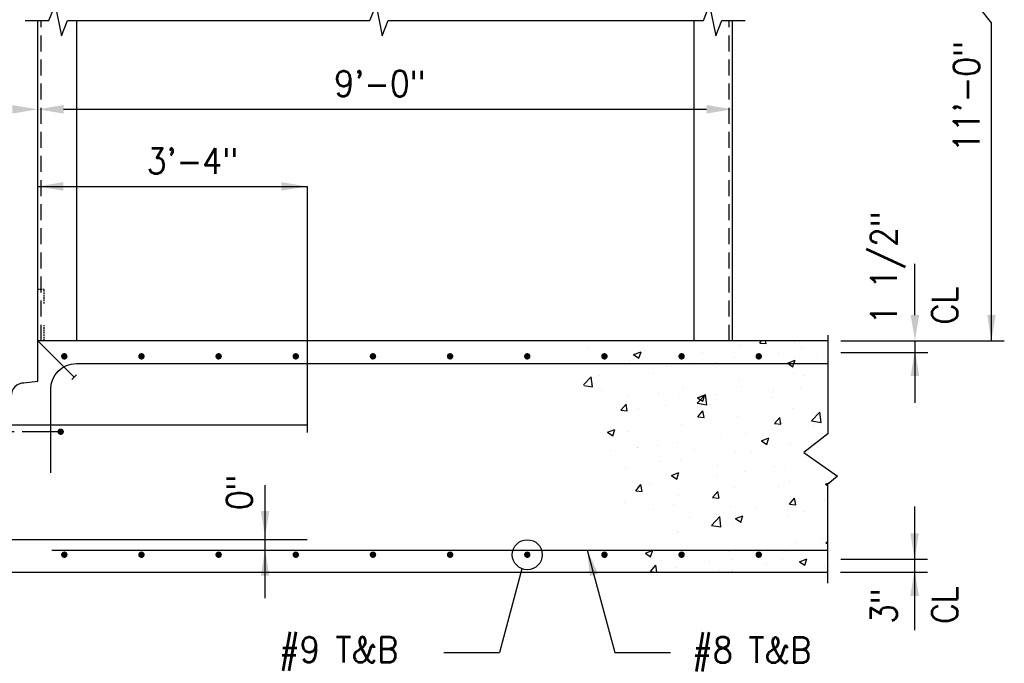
# Model space of a CAD drawing. Header units: inches. Extents: x -9715 to 32893, y -15613 to -1138.
# Tile 284 of 380: x 10510 to 10663, y -9085 to -8985. Entities that reach past the tile are written whole.
import ezdxf

# ---------------------------------------------------------------- set-up
doc = ezdxf.new("R2010")
doc.units = ezdxf.units.IN
doc.header["$MEASUREMENT"] = 0
doc.linetypes.add('CENTER', pattern=[2, 1.25, -0.25, 0.25, -0.25])
doc.linetypes.add('HIDDEN', pattern=[0.375, 0.25, -0.125])
doc.layers.get('0').update_dxf_attribs({"color": 252})
for name, color, linetype in [('S-ANNO-TEXT', 2, 'Continuous'), ('S1', 2, 'Continuous'), ('S3', 4, 'Continuous'), ('S5', 1, 'Continuous'), ('S5R', 1, 'Continuous'), ('S6', 1, 'Continuous'), ('S7R', 2, 'Continuous')]:
    doc.layers.add(name, color=color, linetype=linetype)
doc.styles.add('125', font='romans.shx', dxfattribs={"width": 0.8, "height": 2})

# ---------------------------------------------------------------- blocks, each defined once
blk = doc.blocks.new('*X230')
at = {"color": 0}
for p, q in [((2485.12, 1447.7), (2486.02, 1448.76)), ((2485.12, 1447.7), (2488.11, 1447.44)), ((2488.11, 1447.44), (2487.87, 1448.76)), ((2501.14, 1447.76), (2501.14, 1447.76)), ((2404.92, 1445.55), (2404.92, 1445.55)), ((2426.24, 1442.33), (2429.74, 1443.67)), ((2428.73, 1440.65), (2429.74, 1443.67)), ((2431.61, 1444.43), (2431.61, 1444.43)), ((2449.78, 1442.97), (2449.78, 1442.97)), ((2458.3, 1443.3), (2458.3, 1443.3)), ((2475.75, 1446.72), (2475.75, 1446.72)), ((2493.91, 1443.48), (2493.91, 1443.48)), ((2504.84, 1445.08), (2504.84, 1445.08)), ((2424.53, 1439.77), (2424.53, 1439.77)), ((2426.24, 1442.33), (2428.73, 1440.65)), ((2454.32, 1438.43), (2454.32, 1438.43)), ((2464.75, 1438.48), (2464.75, 1438.48)), ((2473.26, 1440.92), (2473.26, 1440.92)), ((2484.99, 1442.17), (2484.99, 1442.17)), ((2498.1, 1438.32), (2501.6, 1439.67)), ((2498.1, 1438.32), (2498.38, 1438.13)), ((2498.38, 1438.13), (2500.59, 1436.65)), ((2500.59, 1436.64), (2501.09, 1438.13)), ((2501.09, 1438.13), (2501.6, 1439.67)), ((2511.68, 1441.04), (2511.68, 1441.04)), ((2435.59, 1433.47), (2435.59, 1433.47)), ((2441.81, 1436.78), (2441.81, 1436.78)), ((2500.82, 1433.6), (2500.82, 1433.6)), ((2402.96, 1428.25), (2406.51, 1431.96)), ((2407.06, 1427.21), (2406.51, 1431.96)), ((2410.23, 1432.62), (2410.23, 1432.62)), ((2475.14, 1430.08), (2475.14, 1430.08)), ((2505.89, 1432.51), (2505.89, 1432.51)), ((2403.08, 1427.83), (2407.06, 1427.21)), ((2406.43, 1428.47), (2406.43, 1428.47)), ((2411.12, 1425.73), (2411.12, 1425.73)), ((2437.81, 1424.6), (2437.81, 1424.6)), ((2449.17, 1426.33), (2449.17, 1426.33)), ((2476.73, 1427.5), (2476.73, 1427.5)), ((2491.68, 1425.36), (2491.68, 1425.36)), ((2504.2, 1427.01), (2504.2, 1427.01)), ((2423.92, 1423.13), (2423.92, 1423.13)), ((2447.57, 1422.5), (2447.57, 1422.5)), ((2455.98, 1419.62), (2459.87, 1423.68)), ((2455.98, 1419.62), (2460.42, 1418.93)), ((2456.09, 1422.2), (2459.59, 1423.54)), ((2456.09, 1422.2), (2458.57, 1420.52)), ((2458.58, 1420.52), (2459.59, 1423.54)), ((2460.42, 1418.93), (2459.87, 1423.68)), ((2460.11, 1421.2), (2460.11, 1421.2)), ((2464.5, 1423.47), (2464.5, 1423.47)), ((2491.19, 1422.34), (2491.19, 1422.34)), ((2418.41, 1417.49), (2418.41, 1417.49)), ((2420.34, 1416.36), (2422.75, 1419.24)), ((2420.34, 1416.36), (2423.32, 1416.1)), ((2423.33, 1416.1), (2422.75, 1419.24)), ((2428.65, 1417.06), (2428.65, 1417.06)), ((2441.17, 1418.71), (2441.17, 1418.71)), ((2456.2, 1413.23), (2458.61, 1416.1)), ((2459.19, 1412.96), (2458.61, 1416.1)), ((2500.21, 1416.95), (2500.21, 1416.95)), ((2509.34, 1411.35), (2513.23, 1415.41)), ((2513.79, 1410.66), (2513.23, 1415.4)), ((2456.2, 1413.23), (2459.19, 1412.97)), ((2474.54, 1413.43), (2474.54, 1413.43)), ((2492.06, 1410.09), (2494.47, 1412.96)), ((2495.05, 1409.83), (2494.47, 1412.96)), ((2509.34, 1411.35), (2513.78, 1410.66)), ((2414.08, 1406.07), (2417.58, 1407.41)), ((2414.08, 1406.07), (2416.56, 1404.39)), ((2416.56, 1404.39), (2417.58, 1407.41)), ((2423.31, 1406.48), (2423.31, 1406.48)), ((2448.57, 1409.68), (2448.57, 1409.68)), ((2491.05, 1407.29), (2491.05, 1407.29)), ((2492.06, 1410.09), (2495.05, 1409.83)), ((2495.83, 1410), (2495.83, 1410)), ((2509.99, 1409.78), (2509.99, 1409.78)), ((2446.95, 1401.48), (2446.95, 1401.48)), ((2466.67, 1405), (2466.67, 1405)), ((2478.53, 1405.64), (2478.53, 1405.64)), ((2485.93, 1402.07), (2489.43, 1403.41)), ((2485.93, 1402.07), (2488.42, 1400.39)), ((2488.42, 1400.39), (2489.43, 1403.41)), ((2415.5, 1397.34), (2415.5, 1397.34)), ((2428.02, 1398.99), (2428.02, 1398.99)), ((2428.07, 1399.05), (2428.07, 1399.05)), ((2437.51, 1399.99), (2437.51, 1399.99)), ((2454.76, 1397.92), (2454.76, 1397.92)), ((2473.93, 1396.79), (2473.93, 1396.79)), ((2481.46, 1396.79), (2481.46, 1396.79)), ((2499.6, 1400.31), (2499.6, 1400.31)), ((2438.62, 1392.33), (2438.62, 1392.33)), ((2447.96, 1393.04), (2447.96, 1393.04)), ((2422.7, 1389.84), (2422.7, 1389.84)), ((2465.31, 1391.21), (2465.31, 1391.21)), ((2477.9, 1387.57), (2477.9, 1387.57)), ((2492, 1390.08), (2492, 1390.08)), ((2496.83, 1390.06), (2496.83, 1390.06)), ((2443.92, 1385.94), (2447.42, 1387.28)), ((2443.92, 1385.94), (2446.41, 1384.26)), ((2446.41, 1384.26), (2447.42, 1387.28)), ((2465.38, 1385.92), (2465.38, 1385.92)), ((2498.99, 1383.66), (2498.99, 1383.66)), ((2515.78, 1381.93), (2518.1, 1382.83)), ((2427.27, 1378.75), (2429.68, 1381.63)), ((2427.27, 1378.75), (2430.26, 1378.49)), ((2430.26, 1378.49), (2429.68, 1381.63)), ((2433.8, 1381.76), (2433.8, 1381.76)), ((2463.14, 1375.62), (2465.55, 1378.49)), ((2466.13, 1375.35), (2465.55, 1378.49)), ((2473.32, 1380.14), (2473.32, 1380.14)), ((2493.76, 1380.17), (2493.76, 1380.17)), ((2515.78, 1381.93), (2516.74, 1381.29)), ((2447.35, 1376.4), (2447.35, 1376.4)), ((2463.14, 1375.62), (2466.12, 1375.36)), ((2464.6, 1375.16), (2464.6, 1375.16)), ((2499, 1372.48), (2501.41, 1375.35)), ((2501.99, 1372.22), (2501.41, 1375.35)), ((2515.26, 1374.5), (2515.26, 1374.5)), ((2422.1, 1373.19), (2422.1, 1373.19)), ((2435.44, 1370.16), (2435.44, 1370.16)), ((2444.82, 1372.51), (2444.82, 1372.51)), ((2471.51, 1371.38), (2471.51, 1371.38)), ((2483.68, 1370.34), (2483.68, 1370.34)), ((2498.2, 1370.25), (2498.2, 1370.25)), ((2499, 1372.48), (2501.99, 1372.22)), ((2505.74, 1369.19), (2505.74, 1369.19)), ((2452.22, 1366.2), (2452.22, 1366.2)), ((2462.61, 1362.64), (2466.5, 1366.7)), ((2464.74, 1367.85), (2464.74, 1367.85)), ((2467.05, 1361.95), (2466.5, 1366.7)), ((2473.77, 1365.81), (2477.27, 1367.15)), ((2473.77, 1365.81), (2476.25, 1364.13)), ((2476.25, 1364.13), (2477.27, 1367.15)), ((2498.38, 1367.02), (2498.38, 1367.02)), ((2462.61, 1362.64), (2467.05, 1361.95)), ((2472.71, 1363.5), (2472.71, 1363.5)), ((2476.58, 1364.19), (2476.58, 1364.19)), ((2446.74, 1359.75), (2446.74, 1359.75)), ((2447.42, 1359.18), (2447.42, 1359.18)), ((2514.62, 1356.42), (2514.62, 1356.42)), ((2431.76, 1349.68), (2435.26, 1351.03)), ((2434.24, 1348), (2435.26, 1351.02)), ((2470.52, 1350.62), (2470.52, 1350.62)), ((2502.1, 1354.78), (2502.1, 1354.78)), ((2515.97, 1354.36), (2516.74, 1355.17)), ((2515.97, 1354.36), (2516.74, 1354.25)), ((2431.76, 1349.68), (2434.24, 1348)), ((2435.08, 1346.96), (2435.08, 1346.96)), ((2439.07, 1346.48), (2439.07, 1346.48)), ((2451.59, 1348.12), (2451.59, 1348.12)), ((2472.1, 1346.85), (2472.1, 1346.85)), ((2495.68, 1346.69), (2495.68, 1346.69)), ((2497.78, 1350.38), (2497.78, 1350.38)), ((2503.61, 1345.68), (2507.11, 1347.02)), ((2506.1, 1344), (2507.11, 1347.02)), ((2434.21, 1341.15), (2436.62, 1344.02)), ((2437.2, 1340.88), (2436.62, 1344.02)), ((2446.13, 1343.11), (2446.13, 1343.11)), ((2461.77, 1345.83), (2461.77, 1345.83)), ((2466.52, 1341.68), (2466.52, 1341.68)), ((2488.46, 1344.7), (2488.46, 1344.7)), ((2503.61, 1345.68), (2506.1, 1344)), ((2515.15, 1343.57), (2515.15, 1343.57)), ((2434.21, 1341.15), (2437.2, 1340.88)), ((2472.39, 1340.76), (2472.48, 1340.88)), ((2472.51, 1340.76), (2472.49, 1340.88))]:
    blk.add_line(p, q, dxfattribs=at)

msp = doc.modelspace()

# ---------------------------------------------------------------- linework, layer by layer
at = {"layer": 'S1', "color": 2}
for p, q in [((10518.82614, -8984.66233), (10518.82614, -9034.45618)), ((10614.82614, -8984.66233), (10614.82614, -9034.45618))]:
    msp.add_line(p, q, dxfattribs=at)
at = {"layer": 'S1', "linetype": 'HIDDEN'}
msp.add_line((10512.82614, -9026.45618), (10513.82614, -9026.45618), dxfattribs=at)
at = {"layer": 'S1', "color": 3}
for p, q in [((10635.6993, -9034.45618), (10512.82614, -9034.45618)), ((10488.82614, -9070.45618), (10635.62228, -9070.45618))]:
    msp.add_line(p, q, dxfattribs=at)
at = {"layer": 'S1', "color": 1}
msp.add_lwpolyline([(10510.82614, -8984.66233), (10514.52163, -8984.66233), (10515.50079, -8982.28733), (10516.47996, -8987.0165), (10517.40805, -8984.66233), (10536.02497, -8984.66233), (10564.43204, -8984.66233), (10565.4112, -8982.28733), (10566.39037, -8987.0165), (10567.31846, -8984.66233), (10596.76117, -8984.66233), (10616.31699, -8984.66233), (10617.29616, -8982.28733), (10618.27533, -8987.0165), (10619.20341, -8984.66233), (10622.82614, -8984.66233)], dxfattribs=at)
at = {"layer": 'S1'}
for points in [[(10512.82614, -9034.45618), (10512.82614, -8984.66233)], [(10620.82614, -9034.45618), (10620.82614, -8984.66233)]]:
    msp.add_lwpolyline(points, dxfattribs=at)
at = {"layer": 'S1', "color": 1, "linetype": 'HIDDEN', "ltscale": 10}
for points in [[(10513.32614, -9034.45618), (10513.32614, -8984.66233)], [(10620.32614, -9034.45618), (10620.32614, -8984.66233)]]:
    msp.add_lwpolyline(points, dxfattribs=at)
at = {"layer": 'S1', "linetype": 'HIDDEN'}
for points in [[(10513.82614, -9028.68129), (10513.82614, -9026.45618)], [(10513.82614, -9034.45618), (10513.82614, -9032.00895)]]:
    msp.add_lwpolyline(points, dxfattribs=at)
at = {"layer": 'S1', "color": 3}
msp.add_lwpolyline([(10512.82614, -9040.7843), (10512.82614, -9034.45618)], dxfattribs=at)
at = {"layer": 'S1', "color": 2}
msp.add_lwpolyline([(10635.6993, -9033.55884), (10635.6993, -9048.9467), (10631.94883, -9051.83103), (10637.19661, -9055.502), (10635.62228, -9056.81306), (10635.62228, -9072.1621)], dxfattribs=at)
at = {"layer": 'S1', "color": 3}
msp.add_lwpolyline([(10512.82614, -9040.7843), (10510.66208, -9041.0343, 0.414213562), (10508.66208, -9043.0343), (10508.66208, -9046.0968)], format="xyb", dxfattribs=at)
at = {"layer": 'S3'}
for p, q in [((10512.82614, -9034.45618), (10518.48299, -9040.11303)), ((10518.12944, -9040.46659), (10518.83655, -9039.75948))]:
    msp.add_line(p, q, dxfattribs=at)
at = {"layer": 'S3', "color": 4}
msp.add_line((10515.00822, -9067.00293), (10635.62228, -9067.00293), dxfattribs=at)
at = {"layer": 'S3', "color": 4, "const_width": 0.5}
for points in [[(10516.68673, -9036.87604, 1), (10517.18673, -9036.87604, 1)], [(10528.68673, -9036.87604, 1), (10529.18673, -9036.87604, 1)], [(10540.68673, -9036.87604, 1), (10541.18673, -9036.87604, 1)], [(10552.68673, -9036.87604, 1), (10553.18673, -9036.87604, 1)], [(10564.68673, -9036.87604, 1), (10565.18673, -9036.87604, 1)], [(10576.68673, -9036.87604, 1), (10577.18673, -9036.87604, 1)], [(10588.68673, -9036.87604, 1), (10589.18673, -9036.87604, 1)], [(10600.68673, -9036.87604, 1), (10601.18673, -9036.87604, 1)], [(10612.68673, -9036.87604, 1), (10613.18673, -9036.87604, 1)], [(10624.68673, -9036.87604, 1), (10625.18673, -9036.87604, 1)], [(10516.12146, -9048.60124, 1), (10516.62146, -9048.60124, 1)], [(10516.68673, -9067.72688, 1), (10517.18673, -9067.72688, 1)], [(10528.68673, -9067.72688, 1), (10529.18673, -9067.72688, 1)], [(10540.68673, -9067.72688, 1), (10541.18673, -9067.72688, 1)], [(10552.68673, -9067.72688, 1), (10553.18673, -9067.72688, 1)], [(10564.68673, -9067.72688, 1), (10565.18673, -9067.72688, 1)], [(10576.68673, -9067.72688, 1), (10577.18673, -9067.72688, 1)], [(10588.68673, -9067.72688, 1), (10589.18673, -9067.72688, 1)], [(10600.68673, -9067.72688, 1), (10601.18673, -9067.72688, 1)], [(10612.68673, -9067.72688, 1), (10613.18673, -9067.72688, 1)], [(10624.68673, -9067.72688, 1), (10625.18673, -9067.72688, 1)]]:
    msp.add_lwpolyline(points, format="xyb", close=True, dxfattribs=at)
at = {"layer": 'S3', "color": 4}
for points in [[(10514.82371, -9054.99958), (10514.82371, -9041.99958, -0.414213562), (10518.82371, -9037.99958), (10635.6993, -9037.99958)], [(10554.69683, -9065.3896), (10492.0309, -9065.3896, -0.414213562), (10490.69757, -9064.05626), (10490.69757, -9048.88775, -0.414213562), (10492.0309, -9047.55442), (10554.69683, -9047.55442, -0.405113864)]]:
    msp.add_lwpolyline(points, format="xyb", dxfattribs=at)
at = {"layer": 'S5'}
for p, q in [((10661.12302, -8985.00286), (10659.51364, -8982.98723)), ((10661.12302, -9034.45618), (10661.12302, -8985.00286)), ((10516.82614, -8998.45618), (10616.82614, -8998.45618)), ((10637.6993, -9034.45618), (10663.12302, -9034.45618))]:
    msp.add_line(p, q, dxfattribs=at)
for points in [[(10508.82614, -8999.12285), (10508.82614, -8997.78951), (10512.82614, -8998.45618)], [(10516.82614, -8999.12285), (10516.82614, -8997.78951), (10512.82614, -8998.45618)], [(10616.82614, -8999.12285), (10616.82614, -8997.78951), (10620.82614, -8998.45618)], [(10661.78968, -9030.45618), (10660.45635, -9030.45618), (10661.12302, -9034.45618)]]:
    msp.add_solid(points, dxfattribs=at)
at = {"layer": 'S5R'}
for p, q in [((10512.82614, -9010.45618), (10554.69683, -9010.45618)), ((10554.69683, -9010.45618), (10554.69683, -9048.73098)), ((10649.22528, -9030.45618), (10649.22528, -9022.4848)), ((10643.82614, -9034.45618), (10656.37302, -9034.45618)), ((10649.22528, -9034.45618), (10649.22528, -9044.11232)), ((10548.15797, -9074.49169), (10548.15797, -9056.92652)), ((10649.17415, -9060.2289), (10649.17415, -9079.43721)), ((10637.62228, -9070.45618), (10651.17415, -9070.45618))]:
    msp.add_line(p, q, dxfattribs=at)
at = {"layer": 'S5R', "color": 1}
for p, q in [((10637.6993, -9036.26297), (10651.22528, -9036.26297)), ((10637.6993, -9068.39667), (10651.17415, -9068.39667))]:
    msp.add_line(p, q, dxfattribs=at)
at = {"layer": 'S5R'}
for points in [[(10516.80049, -9011.11857), (10516.80049, -9009.78524), (10512.80049, -9010.4519)], [(10550.69683, -9011.12285), (10550.69683, -9009.78951), (10554.69683, -9010.45618)], [(10649.89194, -9030.45618), (10648.55861, -9030.45618), (10649.22528, -9034.45618)], [(10649.89194, -9039.95618), (10648.55861, -9039.95618), (10649.22528, -9035.95618)], [(10548.82464, -9060.92652), (10547.49131, -9060.92652), (10548.15797, -9064.92652)], [(10649.84081, -9064.39667), (10648.50748, -9064.39667), (10649.17415, -9068.39667)], [(10548.82464, -9071.00293), (10547.49131, -9071.00293), (10548.15797, -9067.00293)], [(10649.84081, -9074.14939), (10648.50748, -9074.14939), (10649.17415, -9070.14939)]]:
    msp.add_solid(points, dxfattribs=at)
at = {"layer": 'S7R', "color": 1, "linetype": 'CENTER', "ltscale": 5}
msp.add_line((10516.62146, -9048.60124), (10477.04793, -9048.60124), dxfattribs=at)
at = {"layer": 'S7R', "color": 1}
for p, q in [((10598.26687, -9067.00293), (10602.55842, -9082.94025)), ((10588.10554, -9069.90715), (10584.59418, -9082.94712)), ((10575.94244, -9082.94712), (10584.59418, -9082.94712)), ((10602.55842, -9082.94025), (10611.21016, -9082.94025))]:
    msp.add_line(p, q, dxfattribs=at)
msp.add_circle((10588.93673, -9067.72688), 2.33333, dxfattribs=at)
msp.add_solid([(10599.95067, -9070.69201), (10598.6632, -9071.03869), (10598.26687, -9067.00293)], dxfattribs=at)

# ---------------------------------------------------------------- block references
at = {"layer": 'S6', "color": 1, "xscale": 0.3333333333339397, "yscale": 0.3333333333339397, "zscale": 0.3333333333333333}
msp.add_blockref('*X230', (9796.7092, -9517.37686), dxfattribs=at)

# ---------------------------------------------------------------- texts
at = {"layer": 'S-ANNO-TEXT', "ltscale": 20, "style": '125', "width": 0.9}
for s, p in [('9\'-0"', (10558.92138, -8996.45618)), ('3\'-4"', (10529.75582, -9008.50108)), ('#9 T&B', (10550.32762, -9084.47513)), ('#8 T&B', (10614.56635, -9084.54544))]:
    msp.add_text(s, height=4, dxfattribs=at).set_placement(p)
for s, p in [('11\'-0"', (10659.23958, -9005.11183)), ('1 1/2"', (10646.38482, -9031.90019)), ('CL', (10655.86843, -9031.90019)), ('0"', (10546.15797, -9060.80152)), ('3"', (10646.38482, -9078.48311)), ('CL', (10655.86843, -9078.48311))]:
    msp.add_text(s, height=4, rotation=90, dxfattribs=at).set_placement(p)

doc.saveas('drawing.dxf')
